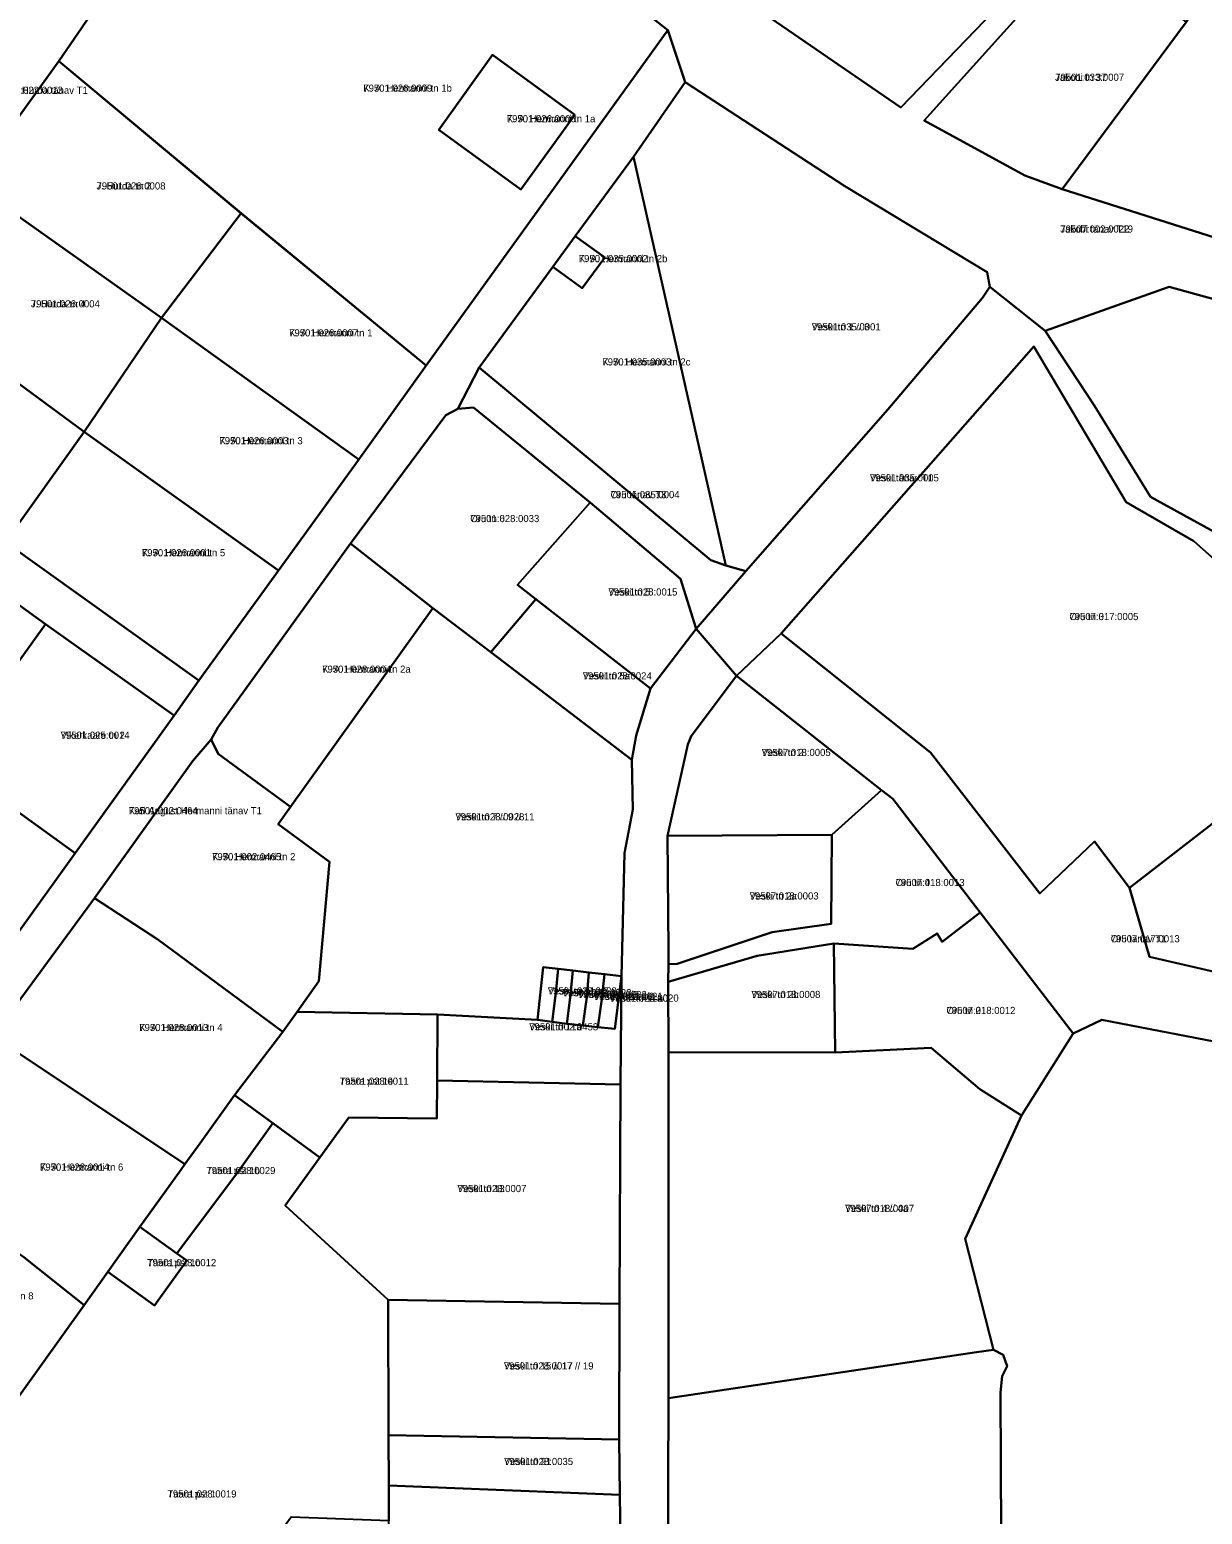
# Model space of a CAD drawing. Extents: x 643847 to 663718, y 6468443 to 6482775.
# Drawn here: x 658329.1 to 658575.6, y 6474325.6 to 6474637.7 of the extents above; entities that cross this region are included whole.
import ezdxf

# ---------------------------------------------------------------- set-up
doc = ezdxf.new("R2010")
doc.units = 0
for name, color, linetype in [('L_AADRESS', 7, 'Continuous'), ('PIIR', 7, 'Continuous'), ('TUNNUS', 7, 'Continuous')]:
    doc.layers.add(name, color=color, linetype=linetype)

msp = doc.modelspace()

# ---------------------------------------------------------------- linework, layer by layer
at = {"layer": 'PIIR'}
for points in [[(658351.73, 6474690.83), (658371.12, 6474680.43), (658367.3, 6474677.81), (658335.25, 6474631.08), (658316.77, 6474605.51), (658300.49, 6474582.67), (658283.6, 6474558.96), (658272.1, 6474567.3), (658289.8, 6474591.92), (658308.01, 6474617.26), (658324.47, 6474640.23), (658331.81, 6474649.64), (658353.95, 6474680.07), (658354.8, 6474684.67), (658353.1, 6474689.25)], [(658478.99, 6474644.28), (658516.58, 6474684.98), (658548.11, 6474659.31), (658541.68, 6474651.93), (658512.24, 6474621.34)], [(658463.3, 6474637.61), (658412.5, 6474567.14), (658373.58, 6474599.08), (658335.25, 6474631.08), (658367.3, 6474677.81), (658371.12, 6474680.43), (658403.17, 6474670.09), (658435.22, 6474659.75)], [(658572.25, 6474639.27), (658589.69, 6474666.29), (658599.69, 6474658.14), (658601.94, 6474656.32), (658604.54, 6474650.5), (658613.96, 6474640), (658622.23, 6474637.8), (658631.06, 6474622.51), (658635.24, 6474617.97), (658647.06, 6474611.19), (658634.63, 6474606.3), (658623.21, 6474598.63), (658618.19, 6474593.45), (658613.33, 6474582.86), (658546.19, 6474604.19)], [(658538.32, 6474607.08), (658517.16, 6474618.58), (658551.33, 6474656.52), (658572.25, 6474639.27), (658546.19, 6474604.19)], [(658443.71, 6474619.84), (658432.4, 6474604.09), (658415.15, 6474616.65), (658426.46, 6474632.4)], [(658443.71, 6474619.84), (658426.46, 6474632.4), (658415.15, 6474616.65), (658432.4, 6474604.09)], [(658316.77, 6474605.51), (658335.26, 6474631.1), (658373.6, 6474599.11), (658356.85, 6474577.12)], [(658500.53, 6474604.81), (658530.4, 6474586.71), (658530.98, 6474583.67), (658529.46, 6474581.31), (658509.51, 6474557.85), (658479.71, 6474523.88), (658475.45, 6474525.06), (658456.08, 6474610.96), (658466.9, 6474626.65)], [(658443.83, 6474594.32), (658456.08, 6474610.96), (658475.45, 6474525.06), (658472.3, 6474526.2), (658423.61, 6474566.66), (658439.09, 6474587.85), (658445.3, 6474583.35), (658450.04, 6474589.79)], [(658316.77, 6474605.51), (658356.85, 6474577.12), (658340.58, 6474553.14), (658300.49, 6474582.67)], [(658412.5, 6474567.14), (658398.31, 6474547.35), (658356.85, 6474577.12), (658373.6, 6474599.11)], [(658443.83, 6474594.32), (658450.04, 6474589.79), (658445.3, 6474583.35), (658439.09, 6474587.85)], [(658300.49, 6474582.67), (658340.58, 6474553.14), (658324.08, 6474529.98), (658283.6, 6474558.96)], [(658568.7, 6474583.61), (658611.05, 6474571.92), (658604.52, 6474561.82), (658603.3, 6474559.78), (658604.02, 6474547.44), (658588.22, 6474529.94), (658584.37, 6474528.67), (658564.76, 6474539.49), (658552.96, 6474558.64), (658542.63, 6474574.37)], [(658381.44, 6474523.98), (658340.58, 6474553.14), (658356.85, 6474577.12), (658398.31, 6474547.35)], [(658518.52, 6474485.77), (658487.08, 6474510.77), (658540.21, 6474571.08), (658559.61, 6474538.35), (658573.85, 6474530.17), (658580.76, 6474524.07), (658590.09, 6474516.17), (658596.17, 6474522.42), (658617.55, 6474502.91), (658608.39, 6474494.53), (658560.33, 6474457.3), (658553, 6474467.03), (658541.48, 6474456.08)], [(658475.45, 6474525.06), (658479.71, 6474523.88), (658469.24, 6474511.75), (658465.92, 6474522.27), (658446.98, 6474538.3), (658422.4, 6474558.3), (658419.11, 6474557.98), (658423.61, 6474566.66), (658472.3, 6474526.2)], [(658422.4, 6474558.3), (658446.98, 6474538.3), (658431.65, 6474521.01), (658435.53, 6474517.98), (658426.11, 6474506.81), (658413.9, 6474516.12), (658396.55, 6474529.67), (658416.6, 6474556.63), (658419.11, 6474557.98)], [(658364.66, 6474500.85), (658324.08, 6474529.98), (658340.58, 6474553.14), (658381.44, 6474523.98)], [(658459.67, 6474499.19), (658435.53, 6474517.98), (658431.65, 6474521.01), (658446.98, 6474538.3), (658465.92, 6474522.27), (658469.24, 6474511.75)], [(658332.45, 6474512.74), (658311.81, 6474484.02), (658284.55, 6474503.36), (658305.21, 6474532.41)], [(658396.55, 6474529.67), (658413.9, 6474516.12), (658383.97, 6474474.35), (658368.79, 6474485.46), (658367.32, 6474488.46), (658368.67, 6474491)], [(658455.91, 6474473.74), (658454.18, 6474464.57), (658453.52, 6474438.69), (658449.95, 6474439.12), (658446.65, 6474439.5), (658443.35, 6474439.88), (658440.21, 6474440.25), (658437.06, 6474440.62), (658435.9, 6474429.57), (658414.89, 6474430.63), (658385.33, 6474431.22), (658389.94, 6474437.64), (658392.17, 6474462.75), (658381.35, 6474470.71), (658383.97, 6474474.35), (658413.9, 6474516.12), (658426.11, 6474506.81), (658455.7, 6474484.23)], [(658456.6, 6474489.34), (658455.7, 6474484.23), (658426.11, 6474506.81), (658435.53, 6474517.98), (658459.67, 6474499.19)], [(658359.48, 6474493.54), (658338.66, 6474464.58), (658311.81, 6474484.02), (658332.45, 6474512.74)], [(658603.46, 6474433.85), (658635.1, 6474425.35), (658633.06, 6474393.86), (658623.57, 6474410.16), (658607.42, 6474417.96), (658588.33, 6474423.05), (658554.51, 6474429.52), (658548.51, 6474426.67), (658528.95, 6474452.12), (658510.56, 6474476.03), (658508.2, 6474477.82), (658477.7, 6474501.83), (658487.08, 6474510.77), (658518.52, 6474485.77), (658541.48, 6474456.08), (658553, 6474467.03), (658560.33, 6474457.3), (658564.52, 6474442.8)], [(658467.51, 6474487.44), (658468.19, 6474489.15), (658477.7, 6474501.83), (658508.2, 6474477.82), (658497.73, 6474468.44), (658463.24, 6474468.2)], [(658564.52, 6474442.8), (658560.33, 6474457.3), (658608.39, 6474494.53), (658617.22, 6474484.18), (658627.88, 6474471.67), (658619.38, 6474465.48), (658613.28, 6474461.04), (658610.91, 6474449.29), (658603.46, 6474433.85)], [(658338.66, 6474464.58), (658317.74, 6474435.52), (658277.29, 6474464.92), (658297.92, 6474493.88), (658311.81, 6474484.02)], [(658342.78, 6474455.15), (658363.4, 6474484.02), (658367.32, 6474488.46), (658368.79, 6474485.46), (658383.97, 6474474.35), (658381.35, 6474470.71), (658392.17, 6474462.75), (658389.94, 6474437.64), (658385.33, 6474431.22), (658382.35, 6474427.05), (658356.09, 6474446.43)], [(658508.2, 6474477.82), (658510.56, 6474476.03), (658528.95, 6474452.12), (658520.97, 6474445.94), (658519.88, 6474447.66), (658514.79, 6474444.47), (658498.2, 6474445.58), (658482.07, 6474443.02), (658463.36, 6474437.52), (658463.46, 6474441.23), (658465.26, 6474441.31), (658485.22, 6474448), (658497.6, 6474449.74), (658497.73, 6474468.44)], [(658497.73, 6474468.44), (658497.6, 6474449.74), (658485.22, 6474448), (658465.26, 6474441.31), (658463.46, 6474441.23), (658463.4, 6474444.09), (658463.24, 6474468.2)], [(658342.78, 6474455.15), (658356.09, 6474446.43), (658382.35, 6474427.05), (658372.18, 6474413.73), (658364.97, 6474403.64), (658361.78, 6474399.22), (658321.38, 6474426.1)], [(658528.95, 6474452.12), (658548.51, 6474426.67), (658537.66, 6474409.41), (658528.88, 6474415), (658518.63, 6474423.63), (658498.44, 6474422.68), (658498.39, 6474428.45), (658498.2, 6474445.58), (658514.79, 6474444.47), (658519.88, 6474447.66), (658520.97, 6474445.94)], [(658463.36, 6474437.52), (658482.07, 6474443.02), (658498.2, 6474445.58), (658498.39, 6474428.45), (658498.44, 6474422.68), (658463.44, 6474422.77)], [(658414.78, 6474416.8), (658414.89, 6474430.63), (658435.9, 6474429.57), (658438.94, 6474429.1), (658442.05, 6474428.73), (658445.44, 6474428.34), (658448.6, 6474427.98), (658452.14, 6474427.65), (658453.52, 6474438.69), (658453.33, 6474415.97)], [(658440.21, 6474440.25), (658439.72, 6474435.24), (658438.94, 6474429.1), (658435.9, 6474429.57), (658437.06, 6474440.62)], [(658442.84, 6474434.79), (658442.05, 6474428.73), (658438.94, 6474429.1), (658439.72, 6474435.24), (658440.21, 6474440.25), (658443.35, 6474439.88)], [(658446.28, 6474434.31), (658445.44, 6474428.34), (658442.05, 6474428.73), (658442.84, 6474434.79), (658443.35, 6474439.88), (658446.65, 6474439.5)], [(658449.41, 6474433.86), (658448.6, 6474427.98), (658445.44, 6474428.34), (658446.28, 6474434.31), (658446.65, 6474439.5), (658449.95, 6474439.12)], [(658452.14, 6474427.65), (658448.6, 6474427.98), (658449.41, 6474433.86), (658449.95, 6474439.12), (658453.52, 6474438.69)], [(658414.78, 6474416.8), (658414.71, 6474408.78), (658396.2, 6474408.99), (658390.12, 6474400.58), (658380.25, 6474407.81), (658372.18, 6474413.73), (658382.35, 6474427.05), (658385.33, 6474431.22), (658414.89, 6474430.63)], [(658321.38, 6474426.1), (658361.78, 6474399.22), (658360.99, 6474398.11), (658352.32, 6474385.99), (658345.56, 6474376.56), (658340.56, 6474369.57), (658327.93, 6474379.66), (658301.42, 6474398.12)], [(658463.44, 6474422.77), (658498.44, 6474422.68), (658518.63, 6474423.63), (658528.88, 6474415), (658537.66, 6474409.41), (658525.77, 6474383.47), (658531.74, 6474360.17), (658528.18, 6474359.64), (658463.44, 6474349.98)], [(658453.15, 6474369.84), (658404.46, 6474370.71), (658382.85, 6474390.53), (658390.12, 6474400.58), (658396.2, 6474408.99), (658414.71, 6474408.78), (658414.78, 6474416.8), (658453.33, 6474415.97)], [(658380.25, 6474407.81), (658373.03, 6474397.73), (658360.05, 6474380.44), (658352.32, 6474385.99), (658360.99, 6474398.11), (658361.78, 6474399.22), (658364.97, 6474403.64), (658372.18, 6474413.73)], [(658307.67, 6474266.29), (658332.35, 6474300.26), (658304.9, 6474319.78), (658321.81, 6474343.4), (658322.54, 6474344.41), (658340.56, 6474369.57), (658345.56, 6474376.56), (658355.39, 6474369.51), (658362.15, 6474378.95), (658360.05, 6474380.44), (658373.03, 6474397.73), (658380.25, 6474407.81), (658390.12, 6474400.58), (658382.85, 6474390.53), (658404.46, 6474370.71), (658404.59, 6474342.22), (658404.63, 6474331.63), (658404.66, 6474324.24), (658384.12, 6474324.98), (658329.88, 6474250.43)], [(658340.56, 6474369.57), (658322.54, 6474344.41), (658321.81, 6474343.4), (658312.03, 6474350.59), (658312.23, 6474350.86), (658304.78, 6474356.52), (658283.43, 6474372.53), (658301.42, 6474398.12), (658327.93, 6474379.66)], [(658355.39, 6474369.51), (658345.56, 6474376.56), (658352.32, 6474385.99), (658360.05, 6474380.44), (658362.15, 6474378.95)], [(658404.46, 6474370.71), (658453.15, 6474369.84), (658453.06, 6474341.34), (658404.59, 6474342.22)], [(658463.44, 6474349.98), (658528.18, 6474359.64), (658531.74, 6474360.17), (658533.81, 6474359.1), (658534.59, 6474356.75), (658533.54, 6474354.64), (658533.24, 6474351.17), (658533.48, 6474291.27), (658500.58, 6474283.6), (658486.61, 6474311.53), (658476.42, 6474314.52), (658463.31, 6474314.17)], [(658453.06, 6474341.34), (658453.22, 6474329.68), (658404.63, 6474331.63), (658404.59, 6474342.22)], [(658453.22, 6474329.68), (658453.76, 6474290.85), (658414.43, 6474290.05), (658414.48, 6474279.87), (658404.81, 6474279.8), (658404.78, 6474289.47), (658404.66, 6474324.24), (658404.63, 6474331.63)]]:
    msp.add_lwpolyline(points, close=True, dxfattribs=at)
for points in [[(658611.05, 6474571.92), (658568.7, 6474583.61), (658542.63, 6474574.37), (658530.98, 6474583.67), (658530.4, 6474586.71), (658500.53, 6474604.81), (658466.9, 6474626.65), (658463.3, 6474637.61), (658435.22, 6474659.75)], [(658551.33, 6474656.52), (658517.16, 6474618.58), (658538.32, 6474607.08), (658546.19, 6474604.19), (658613.33, 6474582.86)], [(658478.99, 6474644.28), (658512.24, 6474621.34), (658541.68, 6474651.93)], [(658317.74, 6474435.52), (658338.66, 6474464.58), (658359.48, 6474493.54), (658364.66, 6474500.85), (658381.44, 6474523.98), (658398.31, 6474547.35), (658412.5, 6474567.14), (658463.3, 6474637.61), (658466.9, 6474626.65), (658456.08, 6474610.96), (658443.83, 6474594.32), (658439.09, 6474587.85), (658423.61, 6474566.66), (658419.11, 6474557.98), (658416.6, 6474556.63), (658396.55, 6474529.67), (658368.67, 6474491), (658367.32, 6474488.46), (658363.4, 6474484.02), (658342.78, 6474455.15), (658321.38, 6474426.1)], [(658580.76, 6474524.07), (658573.85, 6474530.17), (658559.61, 6474538.35), (658540.21, 6474571.08), (658487.08, 6474510.77), (658477.7, 6474501.83), (658469.24, 6474511.75), (658479.71, 6474523.88), (658509.51, 6474557.85), (658529.46, 6474581.31), (658530.98, 6474583.67), (658542.63, 6474574.37), (658552.96, 6474558.64), (658564.76, 6474539.49), (658584.37, 6474528.67)], [(658324.08, 6474529.98), (658364.66, 6474500.85), (658359.48, 6474493.54), (658332.45, 6474512.74), (658305.21, 6474532.41)], [(658453.76, 6474290.85), (658453.22, 6474329.68), (658453.06, 6474341.34), (658453.15, 6474369.84), (658453.33, 6474415.97), (658453.52, 6474438.69), (658454.18, 6474464.57), (658455.91, 6474473.74), (658455.7, 6474484.23), (658456.6, 6474489.34), (658459.67, 6474499.19), (658469.24, 6474511.75), (658477.7, 6474501.83), (658468.19, 6474489.15), (658467.51, 6474487.44), (658463.24, 6474468.2), (658463.4, 6474444.09), (658463.46, 6474441.23), (658463.36, 6474437.52), (658463.44, 6474422.77), (658463.44, 6474349.98), (658463.31, 6474314.17)], [(658533.48, 6474291.27), (658533.24, 6474351.17), (658533.54, 6474354.64), (658534.59, 6474356.75), (658533.81, 6474359.1), (658531.74, 6474360.17), (658525.77, 6474383.47), (658537.66, 6474409.41), (658548.51, 6474426.67), (658554.51, 6474429.52), (658588.33, 6474423.05), (658607.42, 6474417.96), (658623.57, 6474410.16), (658633.06, 6474393.86), (658643.57, 6474351.02), (658658.57, 6474303.65)]]:
    msp.add_lwpolyline(points, dxfattribs=at)

# ---------------------------------------------------------------- texts
at = {"layer": 'L_AADRESS'}
for s, p in [('Jakobi tn 37', (658544.7, 6474626.95)), ('Jakob Hurda tänav T1', (658321.61, 6474624.22)), ('K. A. Hermanni tn 1b', (658399.27, 6474624.67)), ('K. A. Hermanni tn 1a', (658429.43, 6474618.24)), ('J. Hurda tn 2', (658343.18, 6474604.11)), ('Jakobi tänav T19', (658545.8, 6474595.05)), ('K. A. Hermanni tn 2b', (658444.57, 6474588.83)), ('J. Hurda tn 4', (658329.38, 6474579.33)), ('Veski tn 1 // 3', (658493.53, 6474574.49)), ('K. A. Hermanni tn 1', (658383.68, 6474573.23)), ('K. A. Hermanni tn 2c', (658449.53, 6474567.11)), ('K. A. Hermanni tn 3', (658369.03, 6474550.55)), ('Veski tänav T1', (658505.76, 6474542.75)), ('Oru tänav T3', (658451.26, 6474539.21)), ('Oru tn 6', (658421.76, 6474534.18)), ('K. A. Hermanni tn 5', (658352.73, 6474527)), ('Veski tn 5', (658450.79, 6474518.75)), ('Oru tn 3', (658547.71, 6474513.58)), ('K. A. Hermanni tn 2a', (658390.61, 6474502.52)), ('Veski tn 5a', (658445.4, 6474501.11)), ('Vikerkaare tn 2', (658335.64, 6474488.62)), ('Veski tn 2', (658483.02, 6474485.01)), ('Karl August Hermanni tänav T1', (658349.97, 6474472.76)), ('Veski tn 7 // 9 // 11', (658418.63, 6474471.48)), ('K. A. Hermanni tn 2', (658367.48, 6474463.09)), ('Oru tn 4', (658511.17, 6474457.67)), ('Veski tn 2a', (658480.48, 6474454.84)), ('Oru tänav T1', (658556.4, 6474445.84)), ('Veski tn 11a/5', (658438.05, 6474434.87)), ('Veski tn 11a/4', (658441.14, 6474434.49)), ('Veski tn 11a/3', (658444.35, 6474434.12)), ('Veski tn 11a/2', (658447.7, 6474433.73)), ('Veski tn 11a/1', (658451.06, 6474433.37)), ('Veski tn 2b', (658480.85, 6474434.13)), ('Oru tn 2', (658521.86, 6474430.77)), ('K. A. Hermanni tn 4', (658352.17, 6474427.18)), ('Veski tn 11a', (658434.14, 6474427.33)), ('Taara pst 1e', (658394.3, 6474415.9)), ('K. A. Hermanni tn 6', (658331.31, 6474397.84)), ('Taara pst 1b', (658366.29, 6474397.11)), ('Veski tn 13', (658419.05, 6474393.32)), ('Veski tn 4 // 4a', (658500.55, 6474389.15)), ('Taara pst 1c', (658353.85, 6474377.75)), ('K. A. Hermanni tn 8', (658312.43, 6474370.76)), ('Veski tn 15 // 17 // 19', (658428.82, 6474356.03)), ('Veski tn 21', (658428.87, 6474335.95)), ('Taara pst 1', (658358.11, 6474329.12))]:
    msp.add_text(s, height=1.5, dxfattribs=at).set_placement(p)
at = {"layer": 'TUNNUS'}
for s, p in [('79501:033:0007', (658544.7, 6474626.95)), ('79501:022:0013', (658321.61, 6474624.22)), ('79501:026:0009', (658399.27, 6474624.67)), ('79501:026:0006', (658429.43, 6474618.24)), ('79501:026:0008', (658343.18, 6474604.11)), ('79507:002:0022', (658545.8, 6474595.05)), ('79501:035:0002', (658444.57, 6474588.83)), ('79501:026:0004', (658329.38, 6474579.33)), ('79501:035:0001', (658493.53, 6474574.49)), ('79501:026:0007', (658383.68, 6474573.23)), ('79501:035:0003', (658449.53, 6474567.11)), ('79501:026:0003', (658369.03, 6474550.55)), ('79501:035:0005', (658505.76, 6474542.75)), ('79501:035:0004', (658451.26, 6474539.21)), ('79501:028:0033', (658421.76, 6474534.18)), ('79501:026:0001', (658352.73, 6474527)), ('79501:028:0015', (658450.79, 6474518.75)), ('79507:017:0005', (658547.71, 6474513.58)), ('79501:028:0004', (658390.61, 6474502.52)), ('79501:028:0024', (658445.4, 6474501.11)), ('79501:025:0014', (658335.64, 6474488.62)), ('79507:018:0005', (658483.02, 6474485.01)), ('79501:002:0464', (658349.97, 6474472.76)), ('79501:028:0028', (658418.63, 6474471.48)), ('79501:002:0465', (658367.48, 6474463.09)), ('79507:018:0013', (658511.17, 6474457.67)), ('79507:018:0003', (658480.48, 6474454.84)), ('79507:017:0013', (658556.4, 6474445.84)), ('79501:028:0038', (658438.05, 6474434.87)), ('79501:028:0023', (658441.14, 6474434.49)), ('79501:028:0022', (658444.35, 6474434.12)), ('79501:028:0021', (658447.7, 6474433.73)), ('79501:028:0020', (658451.06, 6474433.37)), ('79507:018:0008', (658480.85, 6474434.13)), ('79507:018:0012', (658521.86, 6474430.77)), ('79501:028:0013', (658352.17, 6474427.18)), ('79501:002:0453', (658434.14, 6474427.33)), ('79501:028:0011', (658394.3, 6474415.9)), ('79501:028:0014', (658331.31, 6474397.84)), ('79501:028:0029', (658366.29, 6474397.11)), ('79501:028:0007', (658419.05, 6474393.32)), ('79507:018:0007', (658500.55, 6474389.15)), ('79501:028:0012', (658353.85, 6474377.75)), ('79501:028:0017', (658428.82, 6474356.03)), ('79501:028:0035', (658428.87, 6474335.95)), ('79501:028:0019', (658358.11, 6474329.12))]:
    msp.add_text(s, height=1.5, dxfattribs=at).set_placement(p)

doc.saveas('drawing.dxf')
